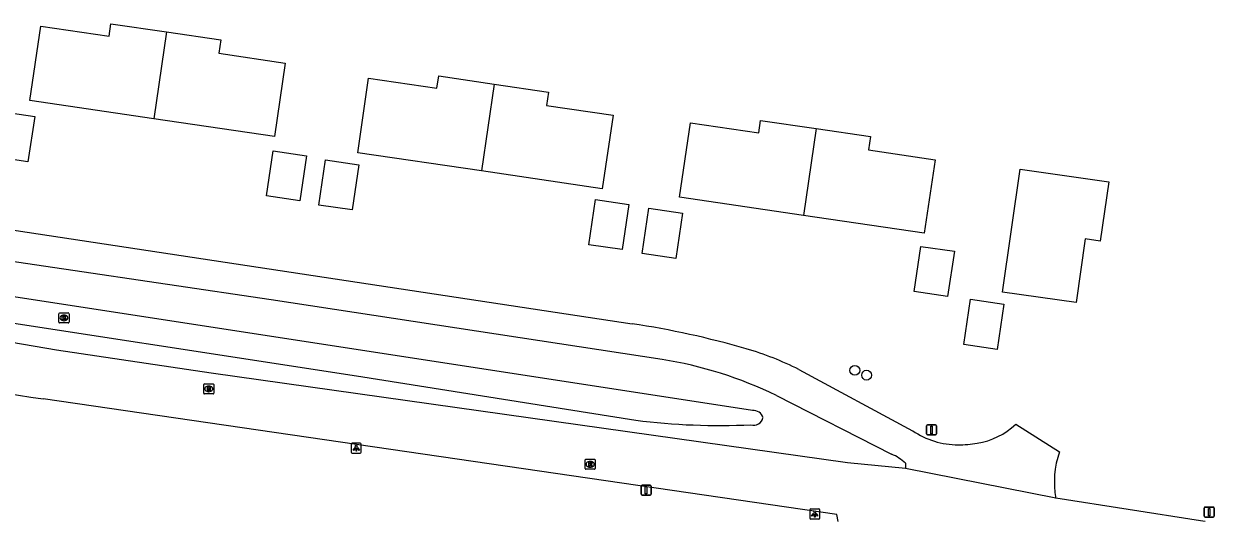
# Model space of a CAD drawing. Extents: x 164150 to 165261, y 382513 to 383432.
# Drawn here: x 164672.8 to 164791.5, y 382807.8 to 382857.4 of the extents above; entities that cross this region are included whole.
import ezdxf

# ---------------------------------------------------------------- set-up
doc = ezdxf.new("R2010")
doc.units = 0
for name, color, linetype in [('IMGEO_Boom', 7, 'Continuous'), ('IMGEO_Kolk', 7, 'Continuous'), ('IMGEO_Lichtpunt', 7, 'Continuous'), ('IMGEO_Pand_vergunning_verleend', 7, 'Continuous'), ('IMGEO_Rijbaan_lokaal_gesloten', 7, 'Continuous'), ('IMGEO_Rioolput', 7, 'Continuous'), ('IMGEO_Verkeersbordpaal', 7, 'Continuous'), ('IMGEO_Waterloop', 7, 'Continuous')]:
    doc.layers.add(name, color=color, linetype=linetype)

msp = doc.modelspace()

# ---------------------------------------------------------------- linework, layer by layer
at = {"layer": 'IMGEO_Boom'}
for centre in [(164755.67, 382822.8), (164756.84, 382822.32)]:
    msp.add_circle(centre, 0.489, dxfattribs=at)
at = {"layer": 'IMGEO_Kolk'}
for p, q in [((164676.32, 382827.6), (164676.32, 382828.45)), ((164676.4, 382828.53), (164677.25, 382828.53)), ((164677.25, 382827.53), (164676.4, 382827.53)), ((164676.81, 382828.31), (164676.84, 382828.31)), ((164676.83, 382827.75), (164676.81, 382827.75)), ((164677.33, 382828.45), (164677.33, 382827.6))]:
    msp.add_line(p, q, dxfattribs=at)
for points in [[(164676.32, 382827.6), (164676.32, 382828.45)], [(164676.4, 382828.53), (164677.25, 382828.53)], [(164677.25, 382827.53), (164676.4, 382827.53)], [(164676.64, 382828.23), (164676.77, 382828.23), (164676.77, 382828.08), (164676.9, 382828.23), (164677.06, 382828.23), (164676.92, 382828.08), (164677.07, 382827.83), (164676.92, 382827.83), (164676.83, 382827.99), (164676.77, 382827.92), (164676.77, 382827.83), (164676.64, 382827.83), (164676.64, 382828.23)], [(164677.33, 382828.45), (164677.33, 382827.6)]]:
    msp.add_lwpolyline(points, dxfattribs=at)
for centre, start, end in [((164676.4, 382828.45), 91.552, 178.448), ((164676.4, 382828.45), 91.552, 178.448), ((164676.4, 382827.6), 181.552, 268.448), ((164676.4, 382827.6), 181.552, 268.448), ((164677.25, 382828.45), 1.552, 88.448), ((164677.25, 382828.45), 1.552, 88.448), ((164677.25, 382827.6), 271.552, 358.448), ((164677.25, 382827.6), 271.552, 358.448)]:
    msp.add_arc(centre, 0.0765, start, end, dxfattribs=at)
for centre, major_axis, ratio, start_param, end_param in [((164676.81, 382828.03), (-0.387, 0.002), 0.722429, 4.712389, 7.853982), ((164676.84, 382828.03), (-0.39, 0.002), 0.717154, 1.570796, 4.712389)]:
    msp.add_ellipse(centre, major_axis=major_axis, ratio=ratio, start_param=start_param, end_param=end_param, dxfattribs=at)
at = {"layer": 'IMGEO_Lichtpunt'}
for p, q in [((164706.37, 382815.53), (164705.57, 382815.53)), ((164706.37, 382815.53), (164705.57, 382815.53)), ((164705.47, 382815.43), (164705.47, 382814.63)), ((164705.47, 382815.43), (164705.47, 382814.63)), ((164705.57, 382814.53), (164706.37, 382814.53)), ((164705.57, 382814.53), (164706.37, 382814.53)), ((164706.47, 382814.63), (164706.47, 382815.43)), ((164706.47, 382814.63), (164706.47, 382815.43)), ((164751.18, 382808.88), (164751.18, 382808.07)), ((164751.18, 382808.88), (164751.18, 382808.07)), ((164752.08, 382808.97), (164751.27, 382808.97)), ((164752.08, 382808.97), (164751.27, 382808.97)), ((164752.17, 382808.07), (164752.17, 382808.88)), ((164752.17, 382808.07), (164752.17, 382808.88)), ((164751.27, 382807.98), (164752.08, 382807.98)), ((164751.27, 382807.98), (164752.08, 382807.98))]:
    msp.add_line(p, q, dxfattribs=at)
for points in [[(164705.85, 382815.1), (164705.89, 382815.07), (164705.7, 382814.81), (164705.66, 382814.83), (164705.85, 382815.1)], [(164705.95, 382815.05), (164706, 382815.05), (164706, 382814.73), (164705.95, 382814.73), (164705.95, 382815.05)], [(164706.06, 382815.07), (164706.1, 382815.1), (164706.28, 382814.83), (164706.25, 382814.81), (164706.06, 382815.07)], [(164751.55, 382808.54), (164751.59, 382808.51), (164751.4, 382808.25), (164751.36, 382808.28), (164751.55, 382808.54)], [(164751.65, 382808.49), (164751.7, 382808.49), (164751.7, 382808.17), (164751.65, 382808.17), (164751.65, 382808.49)], [(164751.76, 382808.51), (164751.8, 382808.54), (164751.99, 382808.28), (164751.95, 382808.25), (164751.76, 382808.51)]]:
    msp.add_lwpolyline(points, dxfattribs=at)
for centre in [(164705.97, 382815.23), (164751.68, 382808.68)]:
    msp.add_circle(centre, 0.0994, dxfattribs=at)
for centre, start, end in [((164705.57, 382815.43), 90, 180), ((164705.57, 382815.43), 90, 180), ((164706.37, 382815.43), 0, 90), ((164706.37, 382815.43), 0, 90), ((164705.57, 382814.63), 180, 270), ((164705.57, 382814.63), 180, 270), ((164706.37, 382814.63), 270, 0), ((164706.37, 382814.63), 270, 360), ((164751.27, 382808.88), 90, 180), ((164751.27, 382808.88), 90, 180), ((164752.08, 382808.88), 0, 90), ((164752.08, 382808.88), 0, 90), ((164751.27, 382808.07), 180, 270), ((164751.27, 382808.07), 180, 270), ((164752.08, 382808.07), 270, 0), ((164752.08, 382808.07), 270, 360)]:
    msp.add_arc(centre, 0.0946, start, end, dxfattribs=at)
at = {"layer": 'IMGEO_Pand_vergunning_verleend'}
for points in [[(164685.78, 382847.88), (164673.43, 382849.7), (164674.52, 382857.13), (164681.32, 382856.12), (164681.51, 382857.35), (164687.05, 382856.54)], [(164687.05, 382856.54), (164685.78, 382847.88)], [(164687.05, 382856.54), (164692.45, 382855.74), (164692.25, 382854.41), (164698.89, 382853.44), (164697.81, 382846.11), (164685.78, 382847.88)], [(164718.46, 382842.68), (164706.11, 382844.5), (164707.2, 382851.93), (164714.01, 382850.93), (164714.19, 382852.16), (164719.73, 382851.34)], [(164719.73, 382851.34), (164718.46, 382842.68)], [(164719.73, 382851.34), (164725.13, 382850.54), (164724.93, 382849.22), (164731.57, 382848.24), (164730.49, 382840.91), (164718.46, 382842.68)], [(164669.9, 382844.1), (164670.57, 382848.61), (164673.91, 382848.11), (164673.24, 382843.6), (164669.9, 382844.1)], [(164750.55, 382838.24), (164738.2, 382840.06), (164739.3, 382847.49), (164746.1, 382846.48), (164746.28, 382847.71), (164751.83, 382846.9)], [(164751.83, 382846.9), (164750.55, 382838.24)], [(164751.83, 382846.9), (164757.22, 382846.1), (164757.03, 382844.77), (164763.67, 382843.8), (164762.59, 382836.47), (164750.55, 382838.24)], [(164697.01, 382840.19), (164697.68, 382844.7), (164701.01, 382844.2), (164700.34, 382839.7), (164697.01, 382840.19)], [(164702.23, 382839.28), (164702.9, 382843.79), (164706.23, 382843.29), (164705.56, 382838.79), (164702.23, 382839.28)], [(164770.38, 382830.61), (164772.15, 382842.87), (164780.99, 382841.6), (164780.13, 382835.69), (164778.64, 382835.91), (164777.72, 382829.55), (164770.38, 382830.61)], [(164729.14, 382835.33), (164729.81, 382839.84), (164733.14, 382839.34), (164732.47, 382834.84), (164729.14, 382835.33)], [(164734.47, 382834.46), (164735.14, 382838.96), (164738.48, 382838.47), (164737.81, 382833.96), (164734.47, 382834.46)], [(164761.58, 382830.66), (164762.25, 382835.16), (164765.59, 382834.67), (164764.92, 382830.16), (164761.58, 382830.66)], [(164766.52, 382825.39), (164767.19, 382829.89), (164770.52, 382829.4), (164769.85, 382824.89), (164766.52, 382825.39)]]:
    msp.add_lwpolyline(points, dxfattribs=at)
at = {"layer": 'IMGEO_Rijbaan_lokaal_gesloten'}
for points in [[(164656.77, 382839.28), (164661.06, 382838.41), (164733.46, 382827.44)], [(164656.8, 382836.17), (164666.44, 382834.46), (164697.49, 382829.86), (164736.45, 382823.9)], [(164760.72, 382813.01), (164754.95, 382813.58), (164691.5, 382822.53), (164676.08, 382824.82), (164661.54, 382827.31)], [(164750.09, 382822.87), (164761.43, 382816.78)], [(164747.85, 382820.3), (164759.33, 382814.43)], [(164754.01, 382807.74), (164753.88, 382808.42), (164674.76, 382819.95)], [(164771.71, 382817.44), (164776.08, 382814.66)], [(164760.71, 382813.54), (164760.72, 382813.01)], [(164775.71, 382810.04), (164760.72, 382813.01)], [(164790.6, 382807.74), (164790.12, 382807.81), (164775.71, 382810.04)]]:
    msp.add_lwpolyline(points, dxfattribs=at)
for centre, radius, start, end in [((164721.86, 382747.5), 80.77, 73.4711, 81.7454), ((164729.7, 382782.59), 41.85, 64.2924, 80.7142), ((164736.79, 382796.77), 29.3, 62.9978, 74.0446), ((164737.18, 383221.21), 406.09, 258.3546, 261.1579), ((164766.02, 382823.54), 8.17, 235.869, 269.6146), ((164766.77, 382822.59), 7.14, 278.81, 313.7703), ((164765.87, 382826.96), 11.59, 270.4627, 279.9208), ((164757.74, 382810.45), 4.29, 46.1522, 68.1547), ((164784.47, 382811.67), 8.91, 160.3684, 190.5596)]:
    msp.add_arc(centre, radius, start, end, dxfattribs=at)
at = {"layer": 'IMGEO_Rioolput'}
for p, q in [((164690.84, 382821.45), (164691.69, 382821.45)), ((164690.77, 382820.52), (164690.77, 382821.38)), ((164691.69, 382820.45), (164690.84, 382820.45)), ((164691.25, 382821.23), (164691.28, 382821.23)), ((164691.28, 382820.67), (164691.25, 382820.67)), ((164691.77, 382821.38), (164691.77, 382820.52)), ((164728.78, 382813), (164728.78, 382813.86)), ((164728.86, 382813.93), (164729.71, 382813.93)), ((164729.27, 382813.71), (164729.3, 382813.71)), ((164729.29, 382813.15), (164729.27, 382813.15)), ((164729.79, 382813.86), (164729.79, 382813)), ((164729.71, 382812.93), (164728.86, 382812.93))]:
    msp.add_line(p, q, dxfattribs=at)
for points in [[(164690.84, 382821.45), (164691.69, 382821.45)], [(164690.77, 382820.52), (164690.77, 382821.38)], [(164691.69, 382820.45), (164690.84, 382820.45)], [(164691.36, 382821.15), (164691.1, 382821.15), (164691.1, 382820.75)], [(164691.1, 382820.75), (164691.23, 382820.75), (164691.23, 382820.91), (164691.24, 382820.91)], [(164691.28, 382821.07), (164691.23, 382821.07), (164691.23, 382820.99)], [(164691.23, 382820.99), (164691.28, 382820.99)], [(164691.28, 382820.88), (164691.36, 382820.75), (164691.5, 382820.75), (164691.43, 382820.88)], [(164691.77, 382821.38), (164691.77, 382820.52)], [(164728.78, 382813), (164728.78, 382813.86)], [(164728.86, 382813.93), (164729.71, 382813.93)], [(164729.37, 382813.63), (164729.12, 382813.63), (164729.12, 382813.23)], [(164729.12, 382813.23), (164729.25, 382813.23), (164729.25, 382813.39), (164729.26, 382813.39)], [(164729.3, 382813.55), (164729.25, 382813.55), (164729.25, 382813.47)], [(164729.25, 382813.47), (164729.3, 382813.47)], [(164729.3, 382813.36), (164729.37, 382813.23), (164729.51, 382813.23), (164729.45, 382813.36)], [(164729.79, 382813.86), (164729.79, 382813)], [(164729.71, 382812.93), (164728.86, 382812.93)]]:
    msp.add_lwpolyline(points, dxfattribs=at)
for centre, radius, start, end in [((164690.84, 382821.37), 0.0765, 91.552, 178.448), ((164690.84, 382821.37), 0.0765, 91.552, 178.448), ((164691.69, 382821.37), 0.0765, 1.552, 88.448), ((164691.69, 382821.37), 0.0765, 1.552, 88.448), ((164690.84, 382820.52), 0.0765, 181.552, 268.448), ((164690.84, 382820.52), 0.0765, 181.552, 268.448), ((164691.24, 382820.86), 0.0533, 26.0293, 88.6989), ((164691.29, 382820.97), 0.0964, 77.0061, 93.1865), ((164691.26, 382821.18), 0.19, 274.7715, 282.9687), ((164691.3, 382821.03), 0.0378, 276.6634, 79.6772), ((164691.35, 382821.04), 0.109, 350.3612, 89.416), ((164691.35, 382821.04), 0.112, 277.5842, 350.9817), ((164691.34, 382820.82), 0.108, 29.5134, 73.7905), ((164691.69, 382820.52), 0.0765, 271.552, 358.448), ((164691.69, 382820.52), 0.0765, 271.552, 358.448), ((164728.86, 382813.86), 0.0765, 91.552, 178.448), ((164728.86, 382813.86), 0.0765, 91.552, 178.448), ((164729.25, 382813.34), 0.0533, 26.0293, 88.6989), ((164729.3, 382813.45), 0.0964, 77.0061, 93.1865), ((164729.28, 382813.66), 0.19, 274.7715, 282.9687), ((164729.32, 382813.51), 0.0378, 276.6634, 79.6772), ((164729.37, 382813.52), 0.109, 350.3612, 89.416), ((164729.37, 382813.52), 0.112, 277.5842, 350.9817), ((164729.35, 382813.3), 0.108, 29.5134, 73.7905), ((164729.71, 382813.86), 0.0765, 1.552, 88.448), ((164729.71, 382813.86), 0.0765, 1.552, 88.448), ((164728.86, 382813.01), 0.0765, 181.552, 268.448), ((164728.86, 382813.01), 0.0765, 181.552, 268.448), ((164729.71, 382813.01), 0.0765, 271.552, 358.448), ((164729.71, 382813.01), 0.0765, 271.552, 358.448)]:
    msp.add_arc(centre, radius, start, end, dxfattribs=at)
for centre, major_axis, ratio, start_param, end_param in [((164691.25, 382820.95), (-0.387, 0.002), 0.722429, 4.712389, 7.853982), ((164691.28, 382820.95), (-0.39, 0.002), 0.717154, 1.570796, 4.712389), ((164729.27, 382813.43), (-0.387, 0.002), 0.722429, 4.712389, 7.853982), ((164729.3, 382813.43), (-0.39, 0.002), 0.717154, 1.570796, 4.712389)]:
    msp.add_ellipse(centre, major_axis=major_axis, ratio=ratio, start_param=start_param, end_param=end_param, dxfattribs=at)
at = {"layer": 'IMGEO_Verkeersbordpaal'}
for p, q in [((164762.81, 382816.46), (164762.81, 382817.26)), ((164762.81, 382817.26), (164762.81, 382816.46)), ((164762.91, 382817.36), (164763.7, 382817.36)), ((164763.7, 382817.36), (164762.91, 382817.36)), ((164763.8, 382817.26), (164763.8, 382816.46)), ((164763.8, 382816.46), (164763.8, 382817.26)), ((164763.7, 382816.36), (164762.91, 382816.36)), ((164762.91, 382816.36), (164763.7, 382816.36)), ((164734.36, 382810.45), (164734.36, 382811.25)), ((164734.36, 382811.25), (164734.36, 382810.45)), ((164734.46, 382811.35), (164735.25, 382811.35)), ((164735.25, 382811.35), (164734.46, 382811.35)), ((164735.35, 382811.25), (164735.35, 382810.45)), ((164735.35, 382810.45), (164735.35, 382811.25)), ((164735.25, 382810.35), (164734.46, 382810.35)), ((164734.46, 382810.35), (164735.25, 382810.35)), ((164790.5, 382808.27), (164790.5, 382809.07)), ((164790.5, 382809.07), (164790.5, 382808.27)), ((164790.6, 382809.17), (164791.39, 382809.17)), ((164791.39, 382809.17), (164790.6, 382809.17)), ((164791.49, 382809.07), (164791.49, 382808.27)), ((164791.49, 382808.27), (164791.49, 382809.07)), ((164791.39, 382808.17), (164790.6, 382808.17)), ((164790.6, 382808.17), (164791.39, 382808.17))]:
    msp.add_line(p, q, dxfattribs=at)
for points in [[(164763.23, 382817.23), (164763.38, 382817.23), (164763.38, 382816.48), (164763.23, 382816.48), (164763.23, 382817.23)], [(164734.78, 382811.22), (164734.93, 382811.22), (164734.93, 382810.47), (164734.78, 382810.47), (164734.78, 382811.22)], [(164790.92, 382809.04), (164791.07, 382809.04), (164791.07, 382808.29), (164790.92, 382808.29), (164790.92, 382809.04)]]:
    msp.add_lwpolyline(points, dxfattribs=at)
for centre, start, end in [((164762.91, 382817.26), 90, 180), ((164762.91, 382817.26), 90, 180), ((164763.7, 382817.26), 0, 90), ((164763.7, 382817.26), 360, 90), ((164762.91, 382816.46), 180, 270), ((164762.91, 382816.46), 180, 270), ((164763.7, 382816.46), 270, 0), ((164763.7, 382816.46), 270, 0), ((164734.46, 382811.25), 90, 180), ((164734.46, 382811.25), 90, 180), ((164735.25, 382811.25), 0, 90), ((164735.25, 382811.25), 360, 90), ((164734.46, 382810.45), 180, 270), ((164734.46, 382810.45), 180, 270), ((164735.25, 382810.45), 270, 0), ((164735.25, 382810.45), 270, 0), ((164790.6, 382809.07), 90, 180), ((164790.6, 382809.07), 90, 180), ((164791.39, 382809.07), 0, 90), ((164791.39, 382809.07), 360, 90), ((164790.6, 382808.27), 180, 270), ((164790.6, 382808.27), 180, 270), ((164791.39, 382808.27), 270, 0), ((164791.39, 382808.27), 270, 0)]:
    msp.add_arc(centre, 0.1, start, end, dxfattribs=at)
at = {"layer": 'IMGEO_Waterloop'}
for points in [[(164745.46, 382818.79), (164660.99, 382831.8)], [(164663.6, 382828.78), (164706, 382822.25), (164733.83, 382817.82)]]:
    msp.add_lwpolyline(points, dxfattribs=at)
for centre, radius, start, end in [((164745.58, 382818.29), 0.958, 253.4286, 346.9365), ((164745.56, 382817.8), 0.999, 16.3252, 95.822), ((164742.18, 382885.04), 67.74, 262.9197, 272.6521)]:
    msp.add_arc(centre, radius, start, end, dxfattribs=at)

doc.saveas('drawing.dxf')
